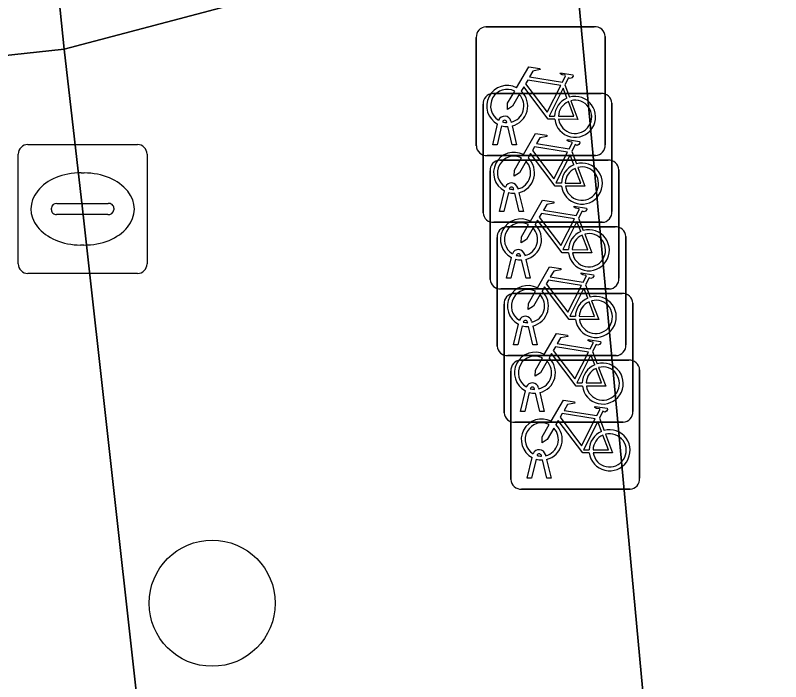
# Model space of a CAD drawing. Extents: x 159960 to 160866, y 382700 to 383354.
# Drawn here: x 160072.16 to 160078.1, y 383276.15 to 383281.32 of the extents above; entities that cross this region are included whole.
import ezdxf

# ---------------------------------------------------------------- set-up
doc = ezdxf.new("R2010")
doc.units = 0
for name, color, linetype in [('IMGEO_Boom', 7, 'Continuous'), ('IMGEO_Fietsenrek', 7, 'Continuous'), ('IMGEO_Kolk', 7, 'Continuous'), ('IMGEO_Pand', 7, 'Continuous'), ('IMGEO_Rijbaan_lokaal_open', 7, 'Continuous'), ('IMGEO_Voetpad_open', 7, 'Continuous')]:
    doc.layers.add(name, color=color, linetype=linetype)

msp = doc.modelspace()

# ---------------------------------------------------------------- linework, layer by layer
at = {"layer": 'IMGEO_Boom'}
msp.add_circle((160073.689, 383276.76), 0.4892, dxfattribs=at)
at = {"layer": 'IMGEO_Fietsenrek'}
for p, q in [((160075.8129, 383281.2315), (160076.6538, 383281.2315)), ((160076.6538, 383281.2315), (160075.8129, 383281.2315)), ((160075.7385, 383280.3069), (160075.7385, 383281.1478)), ((160075.7385, 383281.1478), (160075.7385, 383280.3069)), ((160076.7375, 383281.1571), (160076.7375, 383280.3162)), ((160076.7375, 383280.3162), (160076.7375, 383281.1571)), ((160076.4252, 383280.7812), (160076.4615, 383280.686)), ((160075.8659, 383280.7135), (160076.7068, 383280.7135)), ((160076.7068, 383280.7135), (160075.8659, 383280.7135)), ((160075.7915, 383279.7889), (160075.7915, 383280.6298)), ((160075.7915, 383280.6298), (160075.7915, 383279.7889)), ((160076.7905, 383280.6391), (160076.7905, 383279.7982)), ((160076.7905, 383279.7982), (160076.7905, 383280.6391)), ((160075.8655, 383280.3163), (160075.9038, 383280.4763)), ((160075.9342, 383280.4641), (160075.8989, 383280.3163)), ((160075.9759, 383280.4879), (160075.9749, 383280.4922)), ((160076.0066, 383280.4994), (160076.0084, 383280.4915)), ((160076.017, 383280.3163), (160075.9831, 383280.458)), ((160076.0154, 383280.4623), (160076.0504, 383280.3163)), ((160075.8989, 383280.3163), (160075.8655, 383280.3163)), ((160076.0504, 383280.3163), (160076.017, 383280.3163)), ((160076.6631, 383280.2325), (160075.8222, 383280.2325)), ((160075.8222, 383280.2325), (160076.6631, 383280.2325)), ((160076.4782, 383280.2632), (160076.5145, 383280.168)), ((160075.9199, 383280.1965), (160076.7608, 383280.1965)), ((160076.7608, 383280.1965), (160075.9199, 383280.1965)), ((160075.8455, 383279.2719), (160075.8455, 383280.1128)), ((160075.8455, 383280.1128), (160075.8455, 383279.2719)), ((160076.8445, 383280.1221), (160076.8445, 383279.2812)), ((160076.8445, 383279.2812), (160076.8445, 383280.1221)), ((160075.9185, 383279.7983), (160075.9568, 383279.9583)), ((160075.9872, 383279.9461), (160075.9519, 383279.7983)), ((160076.0289, 383279.9699), (160076.0279, 383279.9742)), ((160076.07, 383279.7983), (160076.0361, 383279.94)), ((160076.0596, 383279.9814), (160076.0614, 383279.9735)), ((160076.0684, 383279.9443), (160076.1034, 383279.7983)), ((160075.9519, 383279.7983), (160075.9185, 383279.7983)), ((160076.1034, 383279.7983), (160076.07, 383279.7983)), ((160076.7161, 383279.7145), (160075.8752, 383279.7145)), ((160075.8752, 383279.7145), (160076.7161, 383279.7145)), ((160076.5322, 383279.7462), (160076.5685, 383279.651)), ((160075.9739, 383279.6795), (160076.8148, 383279.6795)), ((160076.8148, 383279.6795), (160075.9739, 383279.6795)), ((160075.8995, 383278.7549), (160075.8995, 383279.5958)), ((160075.8995, 383279.5958), (160075.8995, 383278.7549)), ((160076.8985, 383279.6051), (160076.8985, 383278.7642)), ((160076.8985, 383278.7642), (160076.8985, 383279.6051)), ((160076.0829, 383279.4529), (160076.0819, 383279.4572)), ((160076.1136, 383279.4644), (160076.1154, 383279.4565)), ((160075.9725, 383279.2813), (160076.0108, 383279.4413)), ((160076.0412, 383279.4291), (160076.0059, 383279.2813)), ((160076.124, 383279.2813), (160076.0901, 383279.423)), ((160076.1224, 383279.4273), (160076.1574, 383279.2813)), ((160076.0059, 383279.2813), (160075.9725, 383279.2813)), ((160076.1574, 383279.2813), (160076.124, 383279.2813)), ((160076.5862, 383279.2292), (160076.6225, 383279.134)), ((160076.7701, 383279.1975), (160075.9292, 383279.1975)), ((160075.9292, 383279.1975), (160076.7701, 383279.1975)), ((160076.0279, 383279.1625), (160076.8688, 383279.1625)), ((160076.8688, 383279.1625), (160076.0279, 383279.1625)), ((160075.9535, 383278.2379), (160075.9535, 383279.0788)), ((160075.9535, 383279.0788), (160075.9535, 383278.2379)), ((160076.9525, 383279.0881), (160076.9525, 383278.2472)), ((160076.9525, 383278.2472), (160076.9525, 383279.0881)), ((160076.0265, 383278.7643), (160076.0648, 383278.9243)), ((160076.1369, 383278.9359), (160076.1359, 383278.9402)), ((160076.1676, 383278.9474), (160076.1694, 383278.9395)), ((160076.0952, 383278.9121), (160076.0599, 383278.7643)), ((160076.178, 383278.7643), (160076.1441, 383278.906)), ((160076.1764, 383278.9103), (160076.2114, 383278.7643)), ((160076.0599, 383278.7643), (160076.0265, 383278.7643)), ((160076.2114, 383278.7643), (160076.178, 383278.7643)), ((160076.6402, 383278.7122), (160076.6765, 383278.617)), ((160076.8241, 383278.6805), (160075.9832, 383278.6805)), ((160075.9832, 383278.6805), (160076.8241, 383278.6805)), ((160076.0809, 383278.6445), (160076.9218, 383278.6445)), ((160076.9218, 383278.6445), (160076.0809, 383278.6445)), ((160077.0055, 383278.5701), (160077.0055, 383277.7292)), ((160077.0055, 383277.7292), (160077.0055, 383278.5701)), ((160076.0065, 383277.7199), (160076.0065, 383278.5608)), ((160076.0065, 383278.5608), (160076.0065, 383277.7199)), ((160076.0805, 383278.2473), (160076.1188, 383278.4073)), ((160076.1492, 383278.3951), (160076.1139, 383278.2473)), ((160076.1909, 383278.4189), (160076.1899, 383278.4232)), ((160076.232, 383278.2473), (160076.1981, 383278.389)), ((160076.2216, 383278.4304), (160076.2234, 383278.4225)), ((160076.2304, 383278.3933), (160076.2654, 383278.2473)), ((160076.1139, 383278.2473), (160076.0805, 383278.2473)), ((160076.2654, 383278.2473), (160076.232, 383278.2473)), ((160076.8781, 383278.1635), (160076.0372, 383278.1635)), ((160076.0372, 383278.1635), (160076.8781, 383278.1635)), ((160076.6932, 383278.1942), (160076.7295, 383278.099)), ((160076.2746, 383277.9124), (160076.2764, 383277.9045)), ((160076.1335, 383277.7293), (160076.1718, 383277.8893)), ((160076.2022, 383277.8771), (160076.1669, 383277.7293)), ((160076.2439, 383277.9009), (160076.2429, 383277.9052)), ((160076.285, 383277.7293), (160076.2511, 383277.871)), ((160076.2834, 383277.8753), (160076.3184, 383277.7293)), ((160076.1669, 383277.7293), (160076.1335, 383277.7293)), ((160076.3184, 383277.7293), (160076.285, 383277.7293)), ((160076.9311, 383277.6455), (160076.0902, 383277.6455)), ((160076.0902, 383277.6455), (160076.9311, 383277.6455))]:
    msp.add_line(p, q, dxfattribs=at)
for points in [[(160076.0511, 383280.7582), (160076.1458, 383280.9217), (160076.232, 383280.9079), (160076.2337, 383280.8992), (160076.1776, 383280.8883), (160076.1514, 383280.843), (160076.4066, 383280.8022)], [(160076.4066, 383280.8022), (160076.4316, 383280.851), (160076.4265, 383280.855), (160076.4033, 383280.8587), (160076.3906, 383280.8662), (160076.3896, 383280.8693), (160076.3918, 383280.8739), (160076.4866, 383280.8588), (160076.4889, 383280.8485), (160076.4795, 383280.8361), (160076.4671, 383280.8297), (160076.4526, 383280.8359), (160076.4252, 383280.7812)], [(160076.3468, 383280.5135), (160076.2971, 383280.5136), (160076.1064, 383280.7653), (160076.0874, 383280.7325)], [(160076.3937, 383280.777), (160076.1369, 383280.818), (160076.1202, 383280.7892), (160076.2872, 383280.5689), (160076.3937, 383280.777)], [(160076.0718, 383280.7057), (160076.0202, 383280.6165), (160075.9803, 383280.5905), (160075.9815, 383280.638), (160076.036, 383280.7322)], [(160076.4417, 383280.679), (160076.4124, 383280.7558), (160076.303, 383280.5377), (160076.3457, 383280.5376)], [(160076.3757, 383280.5375), (160076.4956, 383280.5373), (160076.4524, 383280.6509)], [(160076.4722, 383280.6578), (160076.5272, 383280.5132), (160076.3771, 383280.5135)], [(160076.1041, 383280.2402), (160076.1988, 383280.4037), (160076.285, 383280.3899), (160076.2867, 383280.3812), (160076.2306, 383280.3703), (160076.2044, 383280.325), (160076.4596, 383280.2842)], [(160076.4596, 383280.2842), (160076.4846, 383280.333), (160076.4795, 383280.337), (160076.4563, 383280.3407), (160076.4436, 383280.3482), (160076.4426, 383280.3513), (160076.4448, 383280.3559), (160076.5396, 383280.3408), (160076.5419, 383280.3305), (160076.5325, 383280.3181), (160076.5201, 383280.3117), (160076.5056, 383280.3179), (160076.4782, 383280.2632)], [(160076.4467, 383280.259), (160076.1899, 383280.3), (160076.1732, 383280.2712), (160076.3402, 383280.0509), (160076.4467, 383280.259)], [(160076.3998, 383279.9955), (160076.3501, 383279.9956), (160076.1594, 383280.2473), (160076.1404, 383280.2145)], [(160076.4947, 383280.161), (160076.4654, 383280.2378), (160076.356, 383280.0197), (160076.3987, 383280.0196)], [(160076.1248, 383280.1877), (160076.0732, 383280.0985), (160076.0333, 383280.0725), (160076.0345, 383280.12), (160076.089, 383280.2142)], [(160076.4287, 383280.0195), (160076.5486, 383280.0193), (160076.5054, 383280.1329)], [(160076.5252, 383280.1398), (160076.5802, 383279.9952), (160076.4301, 383279.9955)], [(160076.1581, 383279.7232), (160076.2528, 383279.8867), (160076.339, 383279.8729), (160076.3407, 383279.8642), (160076.2846, 383279.8533), (160076.2584, 383279.808), (160076.5136, 383279.7672)], [(160076.5136, 383279.7672), (160076.5386, 383279.816), (160076.5335, 383279.82), (160076.5103, 383279.8237), (160076.4976, 383279.8312), (160076.4966, 383279.8343), (160076.4988, 383279.8389), (160076.5936, 383279.8238), (160076.5959, 383279.8135), (160076.5865, 383279.8011), (160076.5741, 383279.7947), (160076.5596, 383279.8009), (160076.5322, 383279.7462)], [(160076.5007, 383279.742), (160076.2439, 383279.783), (160076.2272, 383279.7542), (160076.3942, 383279.5339), (160076.5007, 383279.742)], [(160076.1788, 383279.6707), (160076.1272, 383279.5815), (160076.0873, 383279.5555), (160076.0885, 383279.603), (160076.143, 383279.6972)], [(160076.4538, 383279.4785), (160076.4041, 383279.4786), (160076.2134, 383279.7303), (160076.1944, 383279.6975)], [(160076.5487, 383279.644), (160076.5194, 383279.7208), (160076.41, 383279.5027), (160076.4527, 383279.5026)], [(160076.4827, 383279.5025), (160076.6026, 383279.5023), (160076.5594, 383279.6159)], [(160076.5792, 383279.6228), (160076.6342, 383279.4782), (160076.4841, 383279.4785)], [(160076.2121, 383279.2062), (160076.3068, 383279.3697), (160076.393, 383279.3559), (160076.3947, 383279.3472), (160076.3386, 383279.3363), (160076.3124, 383279.291), (160076.5676, 383279.2502)], [(160076.5676, 383279.2502), (160076.5926, 383279.299), (160076.5875, 383279.303), (160076.5643, 383279.3067), (160076.5516, 383279.3142), (160076.5506, 383279.3173), (160076.5528, 383279.3219), (160076.6476, 383279.3068), (160076.6499, 383279.2965), (160076.6405, 383279.2841), (160076.6281, 383279.2777), (160076.6136, 383279.2839), (160076.5862, 383279.2292)], [(160076.5547, 383279.225), (160076.2979, 383279.266), (160076.2812, 383279.2372), (160076.4482, 383279.0169), (160076.5547, 383279.225)], [(160076.2328, 383279.1537), (160076.1812, 383279.0645), (160076.1413, 383279.0385), (160076.1425, 383279.086), (160076.197, 383279.1802)], [(160076.5078, 383278.9615), (160076.4581, 383278.9616), (160076.2674, 383279.2133), (160076.2484, 383279.1805)], [(160076.6027, 383279.127), (160076.5734, 383279.2038), (160076.464, 383278.9857), (160076.5067, 383278.9856)], [(160076.5367, 383278.9855), (160076.6566, 383278.9853), (160076.6134, 383279.0989)], [(160076.6332, 383279.1058), (160076.6882, 383278.9612), (160076.5381, 383278.9615)], [(160076.2661, 383278.6892), (160076.3608, 383278.8527), (160076.447, 383278.8389), (160076.4487, 383278.8302), (160076.3926, 383278.8193), (160076.3664, 383278.774), (160076.6216, 383278.7332)], [(160076.6216, 383278.7332), (160076.6466, 383278.782), (160076.6415, 383278.786), (160076.6183, 383278.7897), (160076.6056, 383278.7972), (160076.6046, 383278.8003), (160076.6068, 383278.8049), (160076.7016, 383278.7898), (160076.7039, 383278.7795), (160076.6945, 383278.7671), (160076.6821, 383278.7607), (160076.6676, 383278.7669), (160076.6402, 383278.7122)], [(160076.6087, 383278.708), (160076.3519, 383278.749), (160076.3352, 383278.7202), (160076.5022, 383278.4999), (160076.6087, 383278.708)], [(160076.5618, 383278.4445), (160076.5121, 383278.4446), (160076.3214, 383278.6963), (160076.3024, 383278.6635)], [(160076.6567, 383278.61), (160076.6274, 383278.6868), (160076.518, 383278.4687), (160076.5607, 383278.4686)], [(160076.2868, 383278.6367), (160076.2352, 383278.5475), (160076.1953, 383278.5215), (160076.1965, 383278.569), (160076.251, 383278.6632)], [(160076.5907, 383278.4685), (160076.7106, 383278.4683), (160076.6674, 383278.5819)], [(160076.6872, 383278.5888), (160076.7422, 383278.4442), (160076.5921, 383278.4445)], [(160076.3191, 383278.1712), (160076.4138, 383278.3347), (160076.5, 383278.3209), (160076.5017, 383278.3122), (160076.4456, 383278.3013), (160076.4194, 383278.256), (160076.6746, 383278.2152)], [(160076.6746, 383278.2152), (160076.6996, 383278.264), (160076.6945, 383278.268), (160076.6713, 383278.2717), (160076.6586, 383278.2792), (160076.6576, 383278.2823), (160076.6598, 383278.2869), (160076.7546, 383278.2718), (160076.7569, 383278.2615), (160076.7475, 383278.2491), (160076.7351, 383278.2427), (160076.7206, 383278.2489), (160076.6932, 383278.1942)], [(160076.6617, 383278.19), (160076.4049, 383278.231), (160076.3882, 383278.2022), (160076.5552, 383277.9819), (160076.6617, 383278.19)], [(160076.6148, 383277.9265), (160076.5651, 383277.9266), (160076.3744, 383278.1783), (160076.3554, 383278.1455)], [(160076.7097, 383278.092), (160076.6804, 383278.1688), (160076.571, 383277.9507), (160076.6137, 383277.9506)], [(160076.3398, 383278.1187), (160076.2882, 383278.0295), (160076.2483, 383278.0035), (160076.2495, 383278.051), (160076.304, 383278.1452)], [(160076.6437, 383277.9505), (160076.7636, 383277.9503), (160076.7204, 383278.0639)], [(160076.7402, 383278.0708), (160076.7952, 383277.9262), (160076.6451, 383277.9265)]]:
    msp.add_lwpolyline(points, dxfattribs=at)
for centre, radius, start, end in [((160075.8162, 383281.1536), 0.0779, 92.4484, 184.28452), ((160075.8162, 383281.1536), 0.0779, 92.4484, 184.28452), ((160076.6596, 383281.1538), 0.0779, 2.4484, 94.28452), ((160076.6596, 383281.1538), 0.0779, 2.4484, 94.28452), ((160075.9781, 383280.6169), 0.159, 62.67661, 242.13685), ((160075.8692, 383280.6356), 0.0779, 92.4484, 184.28452), ((160075.8692, 383280.6356), 0.0779, 92.4484, 184.28452), ((160075.9781, 383280.6169), 0.129, 63.31916, 238.90302), ((160075.9781, 383280.6169), 0.129, 283.60429, 43.43025), ((160075.9781, 383280.6169), 0.159, 283.5766, 46.60424), ((160076.7126, 383280.6358), 0.0779, 2.4484, 94.28452), ((160076.7126, 383280.6358), 0.0779, 2.4484, 94.28452), ((160076.5047, 383280.5329), 0.159, 113.3408, 178.32165), ((160076.5047, 383280.5329), 0.159, 187.0065, 105.77075), ((160076.5047, 383280.5329), 0.129, 113.92302, 177.95563), ((160076.5047, 383280.5329), 0.129, 188.67146, 104.58832), ((160075.9579, 383280.4883), 0.0499, 12.8025, 158.69338), ((160075.9781, 383280.6169), 0.159, 253.99666, 271.78671), ((160075.9579, 383280.4883), 0.0174, 12.8025, 163.45023), ((160075.9781, 383280.6169), 0.129, 253.41502, 269.02044), ((160075.8164, 383280.3102), 0.0779, 182.4484, 274.28452), ((160075.8164, 383280.3102), 0.0779, 182.4484, 274.28452), ((160076.6598, 383280.3104), 0.0779, 272.4484, 4.28452), ((160076.6598, 383280.3104), 0.0779, 272.4484, 4.28452), ((160076.0311, 383280.0989), 0.159, 62.67661, 242.13685), ((160076.0311, 383280.0989), 0.129, 63.31916, 238.90302), ((160075.9232, 383280.1186), 0.0779, 92.4484, 184.28452), ((160075.9232, 383280.1186), 0.0779, 92.4484, 184.28452), ((160076.0311, 383280.0989), 0.129, 283.60429, 43.43025), ((160076.0311, 383280.0989), 0.159, 283.5766, 46.60424), ((160076.5577, 383280.0149), 0.159, 187.0065, 105.77075), ((160076.7666, 383280.1188), 0.0779, 2.4484, 94.28452), ((160076.7666, 383280.1188), 0.0779, 2.4484, 94.28452), ((160076.5577, 383280.0149), 0.159, 113.3408, 178.32165), ((160076.5577, 383280.0149), 0.129, 113.92302, 177.95563), ((160076.5577, 383280.0149), 0.129, 188.67146, 104.58832), ((160076.0109, 383279.9703), 0.0499, 12.8025, 158.69338), ((160076.0109, 383279.9703), 0.0174, 12.8025, 163.45023), ((160076.0311, 383280.0989), 0.159, 253.99666, 271.78671), ((160076.0311, 383280.0989), 0.129, 253.41502, 269.02044), ((160075.8694, 383279.7922), 0.0779, 182.4484, 274.28452), ((160075.8694, 383279.7922), 0.0779, 182.4484, 274.28452), ((160076.7128, 383279.7924), 0.0779, 272.4484, 4.28452), ((160076.7128, 383279.7924), 0.0779, 272.4484, 4.28452), ((160076.0851, 383279.5819), 0.159, 62.67661, 242.13685), ((160076.0851, 383279.5819), 0.129, 63.31916, 238.90302), ((160076.0851, 383279.5819), 0.159, 283.5766, 46.60424), ((160075.9772, 383279.6016), 0.0779, 92.4484, 184.28452), ((160075.9772, 383279.6016), 0.0779, 92.4484, 184.28452), ((160076.0851, 383279.5819), 0.129, 283.60429, 43.43025), ((160076.6117, 383279.4979), 0.159, 113.3408, 178.32165), ((160076.6117, 383279.4979), 0.159, 187.0065, 105.77075), ((160076.8206, 383279.6018), 0.0779, 2.4484, 94.28452), ((160076.8206, 383279.6018), 0.0779, 2.4484, 94.28452), ((160076.6117, 383279.4979), 0.129, 113.92302, 177.95563), ((160076.6117, 383279.4979), 0.129, 188.67146, 104.58832), ((160076.0649, 383279.4533), 0.0499, 12.8025, 158.69338), ((160076.0649, 383279.4533), 0.0174, 12.8025, 163.45023), ((160076.0851, 383279.5819), 0.129, 253.41502, 269.02044), ((160076.0851, 383279.5819), 0.159, 253.99666, 271.78671), ((160076.7668, 383279.2754), 0.0779, 272.4484, 4.28452), ((160076.7668, 383279.2754), 0.0779, 272.4484, 4.28452), ((160075.9234, 383279.2752), 0.0779, 182.4484, 274.28452), ((160075.9234, 383279.2752), 0.0779, 182.4484, 274.28452), ((160076.1391, 383279.0649), 0.159, 62.67661, 242.13685), ((160076.0312, 383279.0846), 0.0779, 92.4484, 184.28452), ((160076.0312, 383279.0846), 0.0779, 92.4484, 184.28452), ((160076.1391, 383279.0649), 0.129, 63.31916, 238.90302), ((160076.1391, 383279.0649), 0.159, 283.5766, 46.60424), ((160076.8746, 383279.0848), 0.0779, 2.4484, 94.28452), ((160076.8746, 383279.0848), 0.0779, 2.4484, 94.28452), ((160076.1391, 383279.0649), 0.129, 283.60429, 43.43025), ((160076.6657, 383278.9809), 0.159, 113.3408, 178.32165), ((160076.6657, 383278.9809), 0.159, 187.0065, 105.77075), ((160076.6657, 383278.9809), 0.129, 113.92302, 177.95563), ((160076.6657, 383278.9809), 0.129, 188.67146, 104.58832), ((160076.1189, 383278.9363), 0.0499, 12.8025, 158.69338), ((160076.1189, 383278.9363), 0.0174, 12.8025, 163.45023), ((160076.1391, 383279.0649), 0.129, 253.41502, 269.02044), ((160076.1391, 383279.0649), 0.159, 253.99666, 271.78671), ((160075.9774, 383278.7582), 0.0779, 182.4484, 274.28452), ((160075.9774, 383278.7582), 0.0779, 182.4484, 274.28452), ((160076.8208, 383278.7584), 0.0779, 272.4484, 4.28452), ((160076.8208, 383278.7584), 0.0779, 272.4484, 4.28452), ((160076.1931, 383278.5479), 0.159, 62.67661, 242.13685), ((160076.0842, 383278.5666), 0.0779, 92.4484, 184.28452), ((160076.0842, 383278.5666), 0.0779, 92.4484, 184.28452), ((160076.1931, 383278.5479), 0.129, 63.31916, 238.90302), ((160076.1931, 383278.5479), 0.129, 283.60429, 43.43025), ((160076.1931, 383278.5479), 0.159, 283.5766, 46.60424), ((160076.7197, 383278.4639), 0.159, 187.0065, 105.77075), ((160076.9276, 383278.5668), 0.0779, 2.4484, 94.28452), ((160076.9276, 383278.5668), 0.0779, 2.4484, 94.28452), ((160076.7197, 383278.4639), 0.159, 113.3408, 178.32165), ((160076.7197, 383278.4639), 0.129, 113.92302, 177.95563), ((160076.7197, 383278.4639), 0.129, 188.67146, 104.58832), ((160076.1729, 383278.4193), 0.0499, 12.8025, 158.69338), ((160076.1931, 383278.5479), 0.159, 253.99666, 271.78671), ((160076.1729, 383278.4193), 0.0174, 12.8025, 163.45023), ((160076.1931, 383278.5479), 0.129, 253.41502, 269.02044), ((160076.0314, 383278.2412), 0.0779, 182.4484, 274.28452), ((160076.0314, 383278.2412), 0.0779, 182.4484, 274.28452), ((160076.8748, 383278.2414), 0.0779, 272.4484, 4.28452), ((160076.8748, 383278.2414), 0.0779, 272.4484, 4.28452), ((160076.2461, 383278.0299), 0.159, 62.67661, 242.13685), ((160076.2461, 383278.0299), 0.129, 63.31916, 238.90302), ((160076.2461, 383278.0299), 0.129, 283.60429, 43.43025), ((160076.2461, 383278.0299), 0.159, 283.5766, 46.60424), ((160076.7727, 383277.9459), 0.159, 113.3408, 178.32165), ((160076.7727, 383277.9459), 0.159, 187.0065, 105.77075), ((160076.7727, 383277.9459), 0.129, 113.92302, 177.95563), ((160076.7727, 383277.9459), 0.129, 188.67146, 104.58832), ((160076.2259, 383277.9013), 0.0499, 12.8025, 158.69338), ((160076.2259, 383277.9013), 0.0174, 12.8025, 163.45023), ((160076.2461, 383278.0299), 0.159, 253.99666, 271.78671), ((160076.2461, 383278.0299), 0.129, 253.41502, 269.02044), ((160076.0844, 383277.7232), 0.0779, 182.4484, 274.28452), ((160076.0844, 383277.7232), 0.0779, 182.4484, 274.28452), ((160076.9278, 383277.7234), 0.0779, 272.4484, 4.28452), ((160076.9278, 383277.7234), 0.0779, 272.4484, 4.28452)]:
    msp.add_arc(centre, radius, start, end, dxfattribs=at)
at = {"layer": 'IMGEO_Kolk'}
for p, q in [((160072.2579, 383280.3185), (160073.1101, 383280.3185)), ((160072.1835, 383279.3919), (160072.1835, 383280.2441)), ((160073.1845, 383280.2441), (160073.1845, 383279.3919)), ((160072.6715, 383280.0977), (160072.6965, 383280.0977)), ((160072.4419, 383279.8119), (160072.4419, 383279.8241)), ((160072.485, 383279.8613), (160072.8829, 383279.8613)), ((160072.926, 383279.8241), (160072.926, 383279.8119)), ((160072.8795, 383279.7747), (160072.4816, 383279.7747)), ((160072.6935, 383279.5383), (160072.6686, 383279.5383)), ((160073.1101, 383279.3175), (160072.2579, 383279.3175))]:
    msp.add_line(p, q, dxfattribs=at)
for points in [[(160072.2579, 383280.3185), (160073.1101, 383280.3185)], [(160072.1835, 383279.3919), (160072.1835, 383280.2441)], [(160073.1845, 383280.2441), (160073.1845, 383279.3919)], [(160073.1101, 383279.3175), (160072.2579, 383279.3175)]]:
    msp.add_lwpolyline(points, dxfattribs=at)
for centre, radius, start, end in [((160072.26, 383280.242), 0.0765, 91.55205, 178.44795), ((160072.26, 383280.242), 0.0765, 91.55205, 178.44795), ((160073.108, 383280.242), 0.0765, 1.55205, 88.44795), ((160073.108, 383280.242), 0.0765, 1.55205, 88.44795), ((160072.4821, 383279.8211), 0.0403, 85.87752, 175.75265), ((160072.4786, 383279.8112), 0.0366, 178.93798, 274.71019), ((160072.8834, 383279.8175), 0.043, 264.86636, 352.45326), ((160072.8874, 383279.8229), 0.0386, 1.73085, 96.63898), ((160072.26, 383279.394), 0.0765, 181.55205, 268.44795), ((160072.26, 383279.394), 0.0765, 181.55205, 268.44795), ((160073.108, 383279.394), 0.0765, 271.55205, 358.44795), ((160073.108, 383279.394), 0.0765, 271.55205, 358.44795)]:
    msp.add_arc(centre, radius, start, end, dxfattribs=at)
for centre, major_axis, ratio, start_param, end_param in [((160072.67, 383279.818), (-0.3872, 0.002), 0.722429, 4.712389, 7.853982), ((160072.695, 383279.818), (-0.3901, 0.002), 0.717154, 1.570796, 4.712389)]:
    msp.add_ellipse(centre, major_axis=major_axis, ratio=ratio, start_param=start_param, end_param=end_param, dxfattribs=at)
at = {"layer": 'IMGEO_Pand'}
msp.add_lwpolyline([(160087.099, 383282.985), (160076.472, 383282.097), (160077.135, 383274.96), (160078.039, 383266.783), (160088.605, 383267.694), (160087.795, 383274.695)], close=True, dxfattribs=at)
at = {"layer": 'IMGEO_Rijbaan_lokaal_open'}
for points in [[(160065.906, 383283.389), (160066.298, 383280.383), (160072.54, 383281.057), (160072.322, 383283.202)], [(160076.86, 383240.869), (160076.553, 383243.771), (160075.892, 383250), (160075.85, 383250.385), (160075.453, 383254.2), (160075.159, 383257.527), (160073.105, 383276.032), (160072.684, 383279.818), (160072.54, 383281.057), (160066.298, 383280.383), (160066.419, 383279.194), (160066.525, 383278.346), (160069.226, 383253.828), (160069.289, 383253.24), (160069.417, 383252.045), (160069.628, 383250), (160069.813, 383248.286), (160070.049, 383246.094), (160070.744, 383239.336)]]:
    msp.add_lwpolyline(points, dxfattribs=at)
at = {"layer": 'IMGEO_Voetpad_open'}
for points in [[(160072.322, 383283.202), (160072.54, 383281.057), (160076.472, 383282.097), (160087.099, 383282.985), (160092.983, 383283.477)], [(160083.756, 383231.487), (160082.599, 383233.003), (160081.152, 383235.201), (160080.07, 383237.164), (160079.542, 383238.409), (160079.438, 383238.708), (160079.376, 383239.109), (160079.403, 383239.298), (160079.505, 383239.587), (160079.646, 383239.873), (160081.782, 383241.525), (160084.155, 383243.361), (160083.337, 383244.535), (160080.402, 383244.221), (160079.785, 383250), (160079.706, 383250.732), (160078.039, 383266.783), (160077.135, 383274.96), (160076.472, 383282.097), (160072.54, 383281.057), (160072.684, 383279.818), (160073.105, 383276.032)]]:
    msp.add_lwpolyline(points, dxfattribs=at)

doc.saveas('drawing.dxf')
